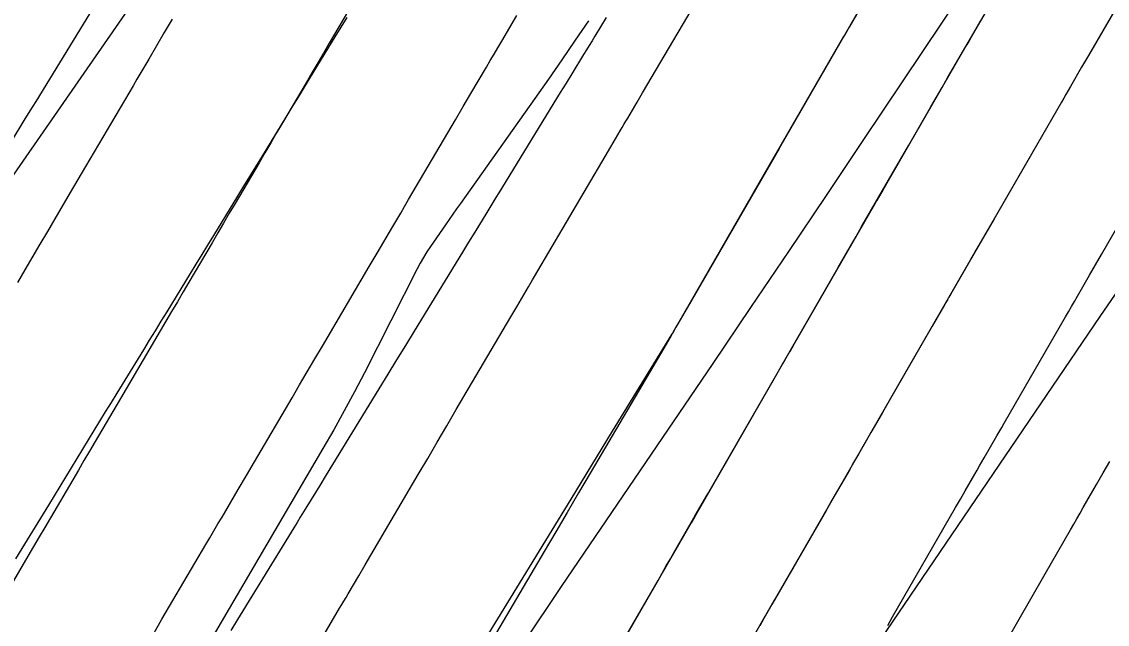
# Model space of a CAD drawing. Extents: x 1005228 to 1008882, y 1883389 to 1885754.
# Drawn here: x 1008490.97 to 1008520.37, y 1885038.39 to 1885054.7 of the extents above; entities that cross this region are included whole.
import ezdxf

# ---------------------------------------------------------------- set-up
doc = ezdxf.new("R2010")
doc.units = 0
for name, color, linetype in [('ATDIMS', 7, 'Continuous'), ('C-ANNO-NOTE', 7, 'Continuous'), ('S_BRIDGE', 7, 'Continuous'), ('TSOBSTACLE', 7, 'Continuous')]:
    doc.layers.add(name, color=color, linetype=linetype)

msp = doc.modelspace()

# ---------------------------------------------------------------- linework, layer by layer
at = {"layer": 'ATDIMS'}
for points in [[(1008513.966, 1885055.584), (1008511.486, 1885051.291), (1008511.475, 1885051.272), (1008508.987, 1885046.955), (1008508.735, 1885046.519), (1008508.693, 1885046.446), (1008508.65, 1885046.374), (1008508.607, 1885046.301), (1008508.563, 1885046.23), (1008506.96, 1885043.613), (1008506.678, 1885043.153), (1008506.397, 1885042.693), (1008506.115, 1885042.233), (1008505.833, 1885041.773), (1008503.851, 1885038.537), (1008503.776, 1885038.415), (1008501.288, 1885034.35)], [(1008494.54, 1885038.141), (1008494.764, 1885038.523), (1008495.951, 1885040.544), (1008496.06, 1885040.731), (1008496.17, 1885040.918), (1008496.28, 1885041.105), (1008496.39, 1885041.292), (1008496.829, 1885042.039), (1008497.049, 1885042.413), (1008497.268, 1885042.786), (1008498.287, 1885044.518), (1008498.493, 1885044.869), (1008498.7, 1885045.22), (1008498.906, 1885045.571), (1008499.112, 1885045.922), (1008500.162, 1885047.707), (1008500.376, 1885048.07), (1008500.589, 1885048.433), (1008501.016, 1885049.159), (1008501.122, 1885049.341), (1008501.229, 1885049.522), (1008501.336, 1885049.703), (1008501.443, 1885049.885), (1008502.716, 1885052.049), (1008502.924, 1885052.404), (1008503.133, 1885052.759), (1008503.553, 1885053.474), (1008503.656, 1885053.649), (1008503.759, 1885053.823), (1008503.862, 1885053.998), (1008503.965, 1885054.173), (1008504.377, 1885054.871)]]:
    msp.add_lwpolyline(points, dxfattribs=at)
at = {"layer": 'C-ANNO-NOTE'}
for points in [[(1008484.98, 1885007.105), (1008490.41, 1885014.786), (1008491.734, 1885016.703), (1008493.017, 1885018.646), (1008494.258, 1885020.617), (1008495.457, 1885022.614), (1008501.679, 1885033.231), (1008502.616, 1885034.8), (1008503.578, 1885036.352), (1008504.567, 1885037.887), (1008505.581, 1885039.407), (1008509.69, 1885045.452), (1008510.716, 1885046.964), (1008511.739, 1885048.478), (1008512.759, 1885049.994), (1008513.777, 1885051.511), (1008520.108, 1885060.967)], [(1008466.064, 1885009.696), (1008466.959, 1885011.12), (1008467.822, 1885012.565), (1008475.758, 1885026.22), (1008476.379, 1885027.306), (1008476.985, 1885028.401), (1008477.575, 1885029.504), (1008478.15, 1885030.616), (1008480.418, 1885035.08), (1008481.003, 1885036.185), (1008481.625, 1885037.268), (1008482.284, 1885038.329), (1008482.979, 1885039.369), (1008493.594, 1885054.665), (1008494.762, 1885056.345)], [(1008506.316, 1885054.728), (1008505.958, 1885054.198), (1008505.596, 1885053.669), (1008505.231, 1885053.144), (1008504.863, 1885052.621), (1008502.845, 1885049.778), (1008502.743, 1885049.633), (1008502.641, 1885049.489), (1008502.54, 1885049.343), (1008502.439, 1885049.198), (1008502.035, 1885048.617), (1008501.937, 1885048.47), (1008501.844, 1885048.319), (1008501.756, 1885048.166), (1008501.673, 1885048.01), (1008500.245, 1885045.199), (1008499.976, 1885044.68), (1008499.7, 1885044.165), (1008499.416, 1885043.654), (1008499.124, 1885043.148), (1008485.872, 1885020.535)]]:
    msp.add_lwpolyline(points, dxfattribs=at)
at = {"layer": 'S_BRIDGE'}
msp.add_lwpolyline([(1008482.593, 1884991.719), (1008499.966, 1885016.295), (1008500.411, 1885016.94), (1008500.843, 1885017.594), (1008501.261, 1885018.257), (1008501.665, 1885018.93), (1008503.251, 1885021.637), (1008503.653, 1885022.31), (1008504.067, 1885022.977), (1008504.491, 1885023.636), (1008504.927, 1885024.288), (1008520.173, 1885046.721), (1008520.585, 1885047.329)], dxfattribs=at)
at = {"layer": 'TSOBSTACLE'}
for points in [[(1008515.693, 1885058.57), (1008513.374, 1885054.558), (1008513.254, 1885054.35), (1008513.224, 1885054.298), (1008510.796, 1885050.094), (1008510.749, 1885050.012), (1008508.729, 1885046.507), (1008508.683, 1885046.428), (1008508.637, 1885046.348), (1008508.591, 1885046.269), (1008508.545, 1885046.19), (1008508.263, 1885045.71), (1008506.36, 1885042.475), (1008506.049, 1885041.946), (1008505.738, 1885041.418), (1008505.427, 1885040.889), (1008505.116, 1885040.36), (1008503.256, 1885037.196)], [(1008497.762, 1885035.734), (1008499.575, 1885038.823), (1008499.633, 1885038.921), (1008499.69, 1885039.018), (1008499.748, 1885039.116), (1008499.805, 1885039.214), (1008500.092, 1885039.702), (1008500.265, 1885039.996), (1008501.702, 1885042.439), (1008501.96, 1885042.879), (1008502.219, 1885043.319), (1008502.477, 1885043.759), (1008502.736, 1885044.199), (1008504.212, 1885046.709), (1008504.373, 1885046.982), (1008504.694, 1885047.528), (1008504.801, 1885047.71), (1008504.855, 1885047.801), (1008506.765, 1885051.049), (1008506.919, 1885051.31), (1008507.176, 1885051.748), (1008507.226, 1885051.833), (1008507.277, 1885051.919), (1008507.327, 1885052.005), (1008507.378, 1885052.09), (1008507.63, 1885052.519), (1008507.782, 1885052.776), (1008509.714, 1885056.053)], [(1008521.243, 1885056.186), (1008519.854, 1885053.783), (1008519.672, 1885053.468), (1008519.368, 1885052.944), (1008519.308, 1885052.839), (1008519.247, 1885052.734), (1008519.186, 1885052.629), (1008519.126, 1885052.524), (1008517.302, 1885049.366), (1008517.138, 1885049.082), (1008516.864, 1885048.609), (1008516.809, 1885048.514), (1008516.755, 1885048.419), (1008516.7, 1885048.324), (1008516.645, 1885048.23), (1008514.712, 1885044.876), (1008514.578, 1885044.644), (1008514.352, 1885044.252), (1008514.266, 1885044.102), (1008514.179, 1885043.953), (1008513.964, 1885043.578), (1008513.834, 1885043.353), (1008511.866, 1885039.938), (1008511.778, 1885039.785), (1008511.69, 1885039.632), (1008511.469, 1885039.249), (1008511.337, 1885039.019), (1008509.382, 1885035.623)], [(1008506.887, 1885037.299), (1008508.198, 1885039.577), (1008508.311, 1885039.772), (1008508.423, 1885039.967), (1008508.535, 1885040.162), (1008508.648, 1885040.357), (1008509.209, 1885041.332), (1008509.546, 1885041.917), (1008510.642, 1885043.819), (1008510.776, 1885044.053), (1008510.911, 1885044.286), (1008511.045, 1885044.519), (1008511.18, 1885044.752), (1008511.852, 1885045.919), (1008512.255, 1885046.619), (1008513.077, 1885048.045), (1008513.238, 1885048.325), (1008513.399, 1885048.604), (1008513.561, 1885048.884), (1008513.722, 1885049.163), (1008514.54, 1885050.579), (1008514.991, 1885051.36), (1008515.591, 1885052.4), (1008515.742, 1885052.66), (1008515.892, 1885052.92), (1008516.042, 1885053.18), (1008516.192, 1885053.44), (1008517.343, 1885055.431)], [(1008499.931, 1885055.2), (1008499.296, 1885054.121), (1008499.139, 1885053.853), (1008498.981, 1885053.585), (1008498.824, 1885053.317), (1008498.666, 1885053.049), (1008498.028, 1885051.965), (1008497.87, 1885051.695), (1008497.711, 1885051.425), (1008497.552, 1885051.155), (1008497.393, 1885050.885), (1008496.745, 1885049.782), (1008496.588, 1885049.516), (1008496.432, 1885049.25), (1008496.275, 1885048.984), (1008496.119, 1885048.718), (1008495.489, 1885047.646), (1008495.334, 1885047.384), (1008495.18, 1885047.122), (1008495.026, 1885046.86), (1008494.872, 1885046.597), (1008494.256, 1885045.549), (1008494.102, 1885045.287), (1008493.948, 1885045.025), (1008493.794, 1885044.763), (1008493.64, 1885044.501), (1008492.953, 1885043.334), (1008492.802, 1885043.076), (1008492.65, 1885042.818), (1008492.499, 1885042.56), (1008492.347, 1885042.302), (1008491.741, 1885041.269), (1008491.589, 1885041.011), (1008491.438, 1885040.753), (1008491.286, 1885040.495), (1008491.135, 1885040.236), (1008490.452, 1885039.072)], [(1008490.716, 1885051.504), (1008491.036, 1885052.026), (1008491.194, 1885052.285), (1008491.353, 1885052.543), (1008493.006, 1885055.243)], [(1008499.772, 1885054.817), (1008499.611, 1885054.554), (1008499.45, 1885054.291), (1008498.779, 1885053.196), (1008498.614, 1885052.928), (1008498.449, 1885052.659), (1008498.285, 1885052.39), (1008498.12, 1885052.121), (1008497.455, 1885051.036), (1008497.294, 1885050.772), (1008497.132, 1885050.508), (1008496.971, 1885050.245), (1008496.809, 1885049.981), (1008496.156, 1885048.914), (1008495.998, 1885048.656), (1008495.84, 1885048.398), (1008495.682, 1885048.141), (1008495.524, 1885047.883), (1008494.892, 1885046.851), (1008494.734, 1885046.593), (1008494.576, 1885046.335), (1008494.418, 1885046.077), (1008494.26, 1885045.82), (1008493.539, 1885044.642), (1008493.385, 1885044.39), (1008493.23, 1885044.138), (1008493.076, 1885043.886), (1008492.922, 1885043.634), (1008492.305, 1885042.626), (1008492.151, 1885042.374), (1008491.996, 1885042.121), (1008491.842, 1885041.869), (1008491.688, 1885041.617), (1008490.966, 1885040.437), (1008490.794, 1885040.156)], [(1008495.038, 1885054.766), (1008494.827, 1885054.406), (1008494.404, 1885053.687), (1008494.298, 1885053.507), (1008494.192, 1885053.328), (1008494.087, 1885053.148), (1008493.981, 1885052.968), (1008492.695, 1885050.78), (1008492.488, 1885050.429), (1008492.281, 1885050.077), (1008491.865, 1885049.369), (1008491.661, 1885049.023), (1008491.457, 1885048.677), (1008491.05, 1885047.984), (1008490.847, 1885047.638)], [(1008506.797, 1885054.811), (1008506.489, 1885054.311), (1008506.413, 1885054.186), (1008506.336, 1885054.061), (1008506.259, 1885053.936), (1008506.182, 1885053.811), (1008505.865, 1885053.294), (1008505.709, 1885053.038), (1008505.552, 1885052.782), (1008503.891, 1885050.072), (1008503.809, 1885049.938), (1008503.727, 1885049.804), (1008503.645, 1885049.67), (1008503.563, 1885049.536), (1008503.234, 1885049), (1008503.07, 1885048.732), (1008502.906, 1885048.464), (1008501.595, 1885046.325), (1008501.357, 1885045.935), (1008501.118, 1885045.546), (1008500.88, 1885045.156), (1008500.641, 1885044.767), (1008499.385, 1885042.716), (1008499.21, 1885042.43), (1008499.035, 1885042.145), (1008498.685, 1885041.573), (1008498.597, 1885041.43), (1008498.51, 1885041.287), (1008498.422, 1885041.144), (1008498.335, 1885041.001), (1008496.814, 1885038.516), (1008496.632, 1885038.219)], [(1008516.927, 1885054.712), (1008516.8, 1885054.493), (1008516.641, 1885054.218), (1008516.578, 1885054.109), (1008516.546, 1885054.054), (1008514.397, 1885050.333), (1008514.285, 1885050.139), (1008514.172, 1885049.945), (1008514.116, 1885049.848), (1008514.06, 1885049.751), (1008511.851, 1885045.918), (1008511.761, 1885045.763), (1008511.627, 1885045.53), (1008511.583, 1885045.455), (1008511.41, 1885045.154), (1008509.182, 1885041.286), (1008509.095, 1885041.136), (1008508.922, 1885040.836), (1008506.695, 1885036.967)], [(1008518.278, 1885051.054), (1008516.12, 1885047.319), (1008516.079, 1885047.247), (1008516.038, 1885047.176), (1008515.997, 1885047.104), (1008515.955, 1885047.033), (1008515.625, 1885046.46), (1008513.71, 1885043.137), (1008513.63, 1885042.998), (1008513.55, 1885042.859), (1008513.47, 1885042.72), (1008513.39, 1885042.58), (1008512.909, 1885041.746), (1008512.748, 1885041.467), (1008511.284, 1885038.925), (1008511.173, 1885038.733), (1008511.063, 1885038.541), (1008510.952, 1885038.349)], [(1008514.418, 1885038.358), (1008514.551, 1885038.59), (1008516.258, 1885041.552), (1008516.387, 1885041.777), (1008516.517, 1885042.001), (1008516.775, 1885042.45), (1008516.84, 1885042.563), (1008516.905, 1885042.675), (1008516.969, 1885042.787), (1008517.034, 1885042.899), (1008517.373, 1885043.487), (1008517.507, 1885043.719), (1008517.573, 1885043.835), (1008519.23, 1885046.708), (1008519.311, 1885046.849), (1008519.393, 1885046.99), (1008519.474, 1885047.131), (1008519.556, 1885047.272), (1008519.881, 1885047.836), (1008520.044, 1885048.118), (1008520.207, 1885048.4), (1008521.706, 1885050.994)], [(1008517.235, 1885037.241), (1008518.682, 1885039.752), (1008518.854, 1885040.051), (1008519.026, 1885040.35), (1008519.371, 1885040.948), (1008519.457, 1885041.098), (1008519.543, 1885041.247), (1008519.63, 1885041.397), (1008519.716, 1885041.546), (1008520.078, 1885042.175), (1008520.257, 1885042.484), (1008520.435, 1885042.793)]]:
    msp.add_lwpolyline(points, dxfattribs=at)

doc.saveas('drawing.dxf')
